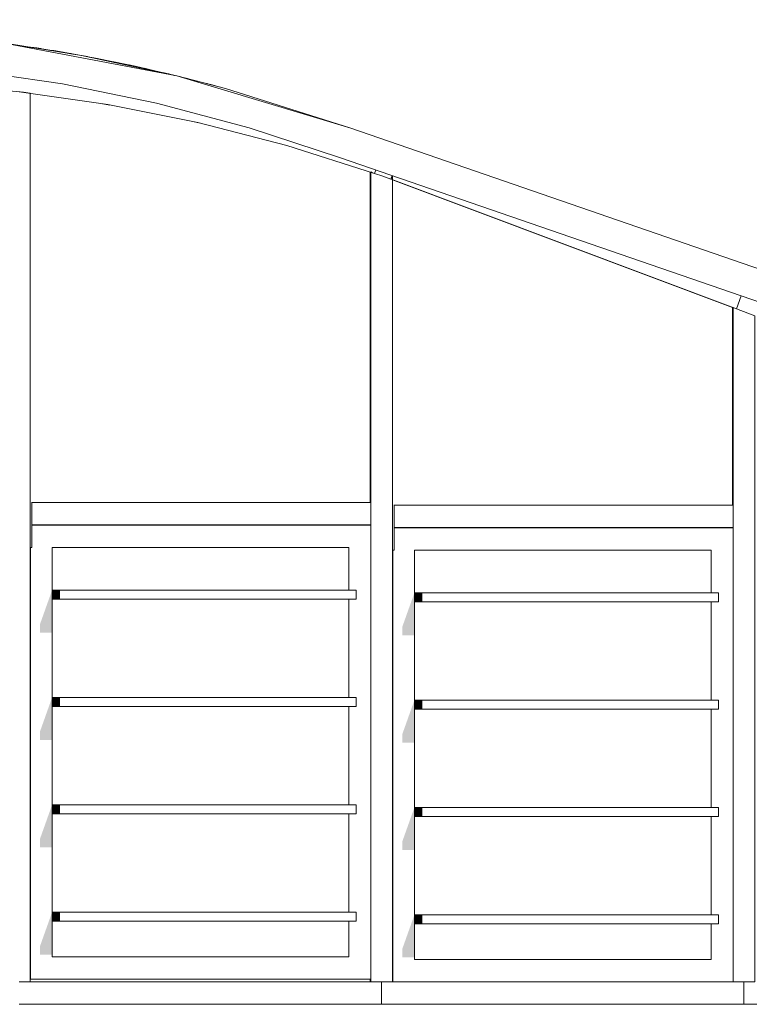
# Model space of a CAD drawing. Header units: millimetres. Extents: x 52659 to 1698020, y -10054 to 104697.
# Tile 353 of 363: x 1555009 to 1556641, y 7041 to 9242. Entities that reach past the tile are written whole.
import ezdxf

# ---------------------------------------------------------------- set-up
doc = ezdxf.new("R2010")
doc.units = ezdxf.units.MM
doc.header["$MEASUREMENT"] = 0
for name, color, linetype in [('00-00 ANCIENNE VERRIERE', 7, 'Continuous'), ('02-05 Poteau.Construction', 7, 'Continuous'), ('02-06 Poutre.Construction', 7, 'Continuous'), ('06-05 Etiquette.Texte', 7, 'Continuous'), ('A-GLAZ-CURT-OTLN.Modèle IFC', 7, 'Continuous'), ('A-GLAZ-CWMG-OTLN.Modèle IFC', 7, 'Continuous'), ('A-WALL-____-OTLN.Modèle IFC', 7, 'Continuous')]:
    doc.layers.add(name, color=color, linetype=linetype)
doc.dimstyles.new('STYLE_GENERE__4', dxfattribs={"dimtxt": 0.18, "dimasz": 145.92, "dimexe": 0.18, "dimexo": 0.0625, "dimgap": 0, "dimtad": 0, "dimtih": 1, "dimtoh": 1, "dimdec": 4, "dimzin": 0, "dimdsep": 46, "dimcen": 0.09, "dimadec": 0, "dimazin": 0, "dimtfac": 1, "dimtdec": 4, "dimtmove": 0, "dimatfit": 3, "dimldrblk": 'ARROWHEAD_1', "dimfxl": 1, "dimtolj": 1, "dimtzin": 0, "dimarcsym": 0})

# ---------------------------------------------------------------- blocks, each defined once
blk = doc.blocks.new('Élément de coupe_1336_6', base_point=(1572445.2, -2053.8))
at = {"layer": 'A-WALL-____-OTLN.Modèle IFC', "color": 7, "linetype": 'Continuous', "lineweight": 18}
blk.add_line((1558248.7, 7041), (1555818, 7041), dxfattribs=at)
blk = doc.blocks.new('Élément de coupe_1339_6', base_point=(1572445.2, -2053.8))
at = {"layer": 'A-GLAZ-CURT-OTLN.Modèle IFC', "color": 7, "linetype": 'Continuous', "lineweight": 18}
for p, q in [((1555210.2, 9051.5), (1555193.9, 9054.2)), ((1555409, 9011.7), (1555399, 9013.9)), ((1555605.6, 8961), (1555605, 8961.1)), ((1555792.5, 8163), (1555792.5, 8901.6)), ((1555792.5, 8112), (1555792.5, 8113)), ((1555792.5, 7091), (1555792.5, 7097))]:
    blk.add_line(p, q, dxfattribs=at)
blk = doc.blocks.new('Élément de coupe_1340_6', base_point=(1572445.2, -2053.8))
at = {"layer": 'A-GLAZ-CURT-OTLN.Modèle IFC', "color": 7, "linetype": 'Continuous', "lineweight": 18}
for p, q in [((1555842.3, 8884.2), (1556602.9, 8598.7)), ((1556602.9, 8598.7), (1556602.9, 8157)), ((1556602.9, 8107), (1556602.9, 8106))]:
    blk.add_line(p, q, dxfattribs=at)
blk = doc.blocks.new('Élément de coupe_1344_6', base_point=(1572445.2, -2053.8))
at = {"layer": 'A-GLAZ-CWMG-OTLN.Modèle IFC', "color": 7, "linetype": 'Continuous', "lineweight": 18}
for p, q in [((1554992.7, 9082.8), (1554983.3, 9083.8)), ((1554983.3, 9083.8), (1554983.3, 8157)), ((1555002.2, 9081.7), (1554992.7, 9082.8)), ((1555017, 9080), (1555002.2, 9081.7)), ((1555031.9, 9078.2), (1555017, 9080)), ((1555031.9, 9077.5), (1555031.9, 9078.2)), ((1555031.9, 7091), (1555031.9, 9077.5)), ((1554983.3, 8107), (1554983.3, 8106)), ((1555031.9, 7091), (1555007.6, 7091))]:
    blk.add_line(p, q, dxfattribs=at)
blk = doc.blocks.new('Élément de coupe_1345_6', base_point=(1572445.2, -2053.8))
at = {"layer": 'A-GLAZ-CWMG-OTLN.Modèle IFC', "color": 7, "linetype": 'Continuous', "lineweight": 18}
for p, q in [((1555798, 8900.3), (1555793.6, 8901.9)), ((1555793.6, 8901.9), (1555793.6, 8163)), ((1555802.4, 8898.8), (1555798, 8900.3)), ((1555820.6, 8892.4), (1555802.4, 8898.8)), ((1555820.7, 8892.4), (1555820.6, 8892.4)), ((1555838.8, 8885.9), (1555820.7, 8892.4)), ((1555820.7, 8892.4), (1555820.7, 8892.4)), ((1555838.8, 8885.9), (1555838.8, 8885.9)), ((1555839.1, 8885.8), (1555838.8, 8885.9)), ((1555841.7, 8893.6), (1555839.1, 8885.8)), ((1555842.3, 8884.6), (1555842.3, 8893.5)), ((1555842.3, 7091), (1555842.3, 8884.6)), ((1555793.6, 8113), (1555793.6, 8112)), ((1555793.6, 7097), (1555793.6, 7091)), ((1555842.3, 7091), (1555818, 7091))]:
    blk.add_line(p, q, dxfattribs=at)
blk = doc.blocks.new('Élément de coupe_1346_6', base_point=(1572445.2, -2053.8))
at = {"layer": 'A-GLAZ-CWMG-OTLN.Modèle IFC', "color": 7, "linetype": 'Continuous', "lineweight": 18}
for p, q in [((1556602.9, 8598.7), (1556604, 8598.7)), ((1556604, 8598.7), (1556604, 8157)), ((1556652.7, 8580.5), (1556611.7, 8595.9)), ((1556652.7, 8580.5), (1556652.7, 7091)), ((1556604, 8107), (1556604, 8106)), ((1556652.7, 7091), (1556628.4, 7091))]:
    blk.add_line(p, q, dxfattribs=at)
blk = doc.blocks.new('Élément de coupe_1350_6', base_point=(1572445.2, -2053.8))
at = {"layer": 'A-GLAZ-CWMG-OTLN.Modèle IFC', "color": 7, "linetype": 'Continuous', "lineweight": 18}
blk.add_line((1555838.8, 8885.9), (1555841.5, 8893.7), dxfattribs=at)
blk = doc.blocks.new('Élément de coupe_1351_6', base_point=(1572445.2, -2053.8))
at = {"layer": 'A-GLAZ-CWMG-OTLN.Modèle IFC', "color": 7, "linetype": 'Continuous', "lineweight": 18}
for p in [(1555839.1, 8885.8), (1556622, 8625)]:
    blk.add_line(p, (1556611.7, 8595.9), dxfattribs=at)
blk = doc.blocks.new('Élément de coupe_1355_6', base_point=(1572445.2, -2053.8))
at = {"layer": 'A-GLAZ-CWMG-OTLN.Modèle IFC', "color": 7, "linetype": 'Continuous', "lineweight": 18}
for p, q in [((1555793.6, 7091), (1555031.9, 7091)), ((1555818, 7091), (1555793.6, 7091)), ((1555818, 7041), (1555818, 7091)), ((1555818, 7041), (1555007.6, 7041))]:
    blk.add_line(p, q, dxfattribs=at)
blk = doc.blocks.new('Élément de coupe_1356_6', base_point=(1572445.2, -2053.8))
at = {"layer": 'A-GLAZ-CWMG-OTLN.Modèle IFC', "color": 7, "linetype": 'Continuous', "lineweight": 18}
for p, q in [((1555842.8, 7091), (1555842.3, 7091)), ((1556628.4, 7091), (1556604, 7091)), ((1556628.4, 7041), (1556628.4, 7091))]:
    blk.add_line(p, q, dxfattribs=at)
blk = doc.blocks.new('Élément de coupe_1362_6', base_point=(1572445.2, -2053.8))
at = {"layer": 'A-GLAZ-CWMG-OTLN.Modèle IFC', "color": 7, "linetype": 'Continuous', "lineweight": 18}
for p, q in [((1555002.2, 9081.7), (1555205.5, 9052.7)), ((1555205.5, 9052.7), (1555407.1, 9012.5)), ((1555407.1, 9012.5), (1555606.2, 8961.1)), ((1555606.2, 8961.1), (1555802.4, 8898.8)), ((1555802.3, 8898.8), (1555802.4, 8898.8)), ((1555802.4, 8898.8), (1555804.8, 8906.4))]:
    blk.add_line(p, q, dxfattribs=at)
blk = doc.blocks.new('Élément de coupe_1373_6', base_point=(1572445.2, -2053.8))
at = {"layer": '00-00 ANCIENNE VERRIERE', "color": 7, "linetype": 'Continuous', "lineweight": 18}
for p, q in [((1555146.5, 9162.4), (1554961.5, 9191.8)), ((1554961.5, 9191.8), (1555360.3, 9116.6)), ((1555009.4, 9184.2), (1555062.8, 9176.8)), ((1555029.9, 9180.9), (1555062.8, 9176.8)), ((1555033.6, 9180.8), (1555047.1, 9179.3)), ((1555047.1, 9179.3), (1555056.4, 9177.7)), ((1555062.8, 9176.8), (1555124.5, 9165.9)), ((1555093, 9170.9), (1555062.8, 9176.8)), ((1555084.6, 9173.2), (1555076.1, 9174.5)), ((1555084.6, 9173.2), (1555097.4, 9171)), ((1555092.3, 9171.6), (1555092.1, 9171.6)), ((1555099.3, 9170.7), (1555092.1, 9171.6)), ((1555099.3, 9170.7), (1555093.3, 9171.4)), ((1555126.4, 9165.6), (1555099.3, 9170.7)), ((1555100.4, 9170.6), (1555099.3, 9170.7)), ((1555101.5, 9170.4), (1555100.4, 9170.6)), ((1555101.5, 9170.4), (1555103.2, 9170)), ((1555146.4, 9162.4), (1555101.5, 9170.4)), ((1555108.4, 9169.1), (1555109.7, 9169)), ((1555109.7, 9169), (1555111.6, 9168.6)), ((1555123.9, 9166.5), (1555121.4, 9166.8)), ((1555126.2, 9166), (1555123.9, 9166.5)), ((1555360.3, 9116.6), (1555146.5, 9162.4)), ((1555146.5, 9162.4), (1555266.7, 9138.2)), ((1555147, 9162.3), (1555146.7, 9162.3)), ((1555147, 9162.3), (1555160.3, 9159.8)), ((1555147.4, 9162.2), (1555147, 9162.3)), ((1555153.5, 9161), (1555154.1, 9161)), ((1555154.1, 9160.9), (1555154.2, 9160.9)), ((1555160.3, 9159.8), (1555154.2, 9160.9)), ((1555160.3, 9159.8), (1555164.2, 9158.9)), ((1555160.7, 9159.5), (1555174, 9157.2)), ((1555164.3, 9158.8), (1555182.3, 9155.6)), ((1555174, 9157.2), (1555168.9, 9158)), ((1555182.3, 9155.6), (1555174, 9157.2)), ((1555175.1, 9157), (1555175, 9157)), ((1555175.1, 9157), (1555175.1, 9157)), ((1555197.6, 9152.1), (1555182.3, 9155.6)), ((1555236.5, 9144.4), (1555185.6, 9154.8)), ((1555220.4, 9147.5), (1555188, 9154.3)), ((1555247.9, 9142.3), (1555218.8, 9147.8)), ((1555247.9, 9142.3), (1555231.6, 9145.3)), ((1555247.9, 9142.3), (1555256.5, 9140.3)), ((1555261.7, 9139.3), (1555253, 9141.1)), ((1555262.7, 9139), (1555261.7, 9139.3)), ((1555261.7, 9139.3), (1555263.7, 9138.8)), ((1555315.4, 9126.2), (1555266.7, 9138.2)), ((1555323.4, 9125.4), (1555266.7, 9138.2)), ((1555104, 9098.9), (1554891.6, 9130)), ((1555293.2, 9132.3), (1555286.6, 9133.7)), ((1555288.9, 9133.2), (1555293.2, 9132.3)), ((1555310.2, 9128.4), (1555293.2, 9132.3)), ((1555323.4, 9125.4), (1555334.6, 9122.1)), ((1555350.1, 9118.8), (1555323.4, 9125.4)), ((1555340.5, 9121.4), (1555328.8, 9124.1)), ((1555341.3, 9121.2), (1555335.8, 9122.3)), ((1555341.3, 9121.2), (1555336.5, 9122.2)), ((1555354.9, 9117.8), (1555341.3, 9121.2)), ((1555343.8, 9120.6), (1555342.1, 9121)), ((1555343.8, 9120.6), (1555343, 9120.8)), ((1555355.6, 9117.6), (1555343.8, 9120.6)), ((1555360.3, 9116.6), (1555749, 8999.6)), ((1555468.9, 9088.4), (1555360.3, 9116.6)), ((1555314.3, 9055.7), (1555104, 9098.9)), ((1555373.9, 9113.1), (1555384.2, 9110.7)), ((1555376.6, 9112.4), (1555384.2, 9110.7)), ((1555384.2, 9110.7), (1555390.7, 9108.7)), ((1555390.3, 9108.9), (1555390.2, 9108.9)), ((1555396.9, 9107.2), (1555390.3, 9108.8)), ((1555426.6, 9099.8), (1555391.1, 9108.6)), ((1555397.2, 9107.1), (1555396.9, 9107.2)), ((1555434.5, 9097.4), (1555426.6, 9099.8)), ((1555427.8, 9099.4), (1555429, 9099.2)), ((1555429, 9099.2), (1555438.8, 9096.6)), ((1555429, 9099.2), (1555445.6, 9094.7)), ((1555446.3, 9094.6), (1555433.7, 9097.6)), ((1555436, 9097.3), (1555435.8, 9097.4)), ((1555436.1, 9097.3), (1555436, 9097.3)), ((1555436, 9097.3), (1555436, 9097.3)), ((1555437.6, 9096.9), (1555437.6, 9096.9)), ((1555437.7, 9096.9), (1555437.6, 9096.9)), ((1555446.1, 9094.6), (1555438.8, 9096.6)), ((1555438.8, 9096.6), (1555439.3, 9096.4)), ((1555451.5, 9092.9), (1555446.3, 9094.6)), ((1555446.3, 9094.6), (1555453.8, 9092.6)), ((1555451, 9093.3), (1555451, 9093.3)), ((1555453.8, 9092.6), (1555457.5, 9091.4)), ((1555468.9, 9088.4), (1555749, 8999.6)), ((1555521.8, 9000.5), (1555314.3, 9055.7)), ((1555725.7, 8933.6), (1555521.8, 9000.5)), ((1555749, 8999.6), (1558585.4, 8022.9)), ((1558562.6, 7956.8), (1555725.7, 8933.6))]:
    blk.add_line(p, q, dxfattribs=at)
blk = doc.blocks.new('Élément de coupe_1383_6', base_point=(1572445.2, -2053.8))
at = {"layer": '02-06 Poutre.Construction', "linetype": 'Continuous', "lineweight": 0, "true_color": 0x000000}
blk.add_hatch(color=18, dxfattribs=at).paths.add_polyline_path([(1555846.4, 8106), (1555845.2, 8106), (1555845.2, 8056), (1555846.4, 8056)])
at = {"layer": '02-06 Poutre.Construction', "color": 7, "linetype": 'Continuous', "lineweight": 9}
for p, q in [((1555846.4, 8106), (1555845.2, 8106)), ((1556604, 8106), (1555846.4, 8106)), ((1555846.4, 8056), (1555846.4, 8106)), ((1556604, 8056), (1556604, 8106)), ((1556555.4, 8056), (1555891.4, 8056))]:
    blk.add_line(p, q, dxfattribs=at)
blk = doc.blocks.new('Élément de coupe_1384_6', base_point=(1572445.2, -2053.8))
at = {"layer": '02-06 Poutre.Construction', "linetype": 'Continuous', "lineweight": 0, "true_color": 0x000000}
blk.add_hatch(color=18, dxfattribs=at).paths.add_polyline_path([(1555891.4, 7961), (1555891.4, 7941), (1555907.7, 7941), (1555907.7, 7961)])
at = {"layer": '02-06 Poutre.Construction', "color": 7, "linetype": 'Continuous', "lineweight": 9}
for p, q in [((1555907.7, 7961), (1555891.4, 7961)), ((1556571.7, 7961), (1555907.7, 7961)), ((1555907.7, 7941), (1555907.7, 7961)), ((1556571.7, 7941), (1556571.7, 7961)), ((1555891.4, 7941), (1555907.7, 7941)), ((1556571.7, 7941), (1555907.7, 7941))]:
    blk.add_line(p, q, dxfattribs=at)
blk = doc.blocks.new('Élément de coupe_1385_6', base_point=(1572445.2, -2053.8))
at = {"layer": '02-06 Poutre.Construction', "linetype": 'Continuous', "lineweight": 0, "true_color": 0x000000}
blk.add_hatch(color=18, dxfattribs=at).paths.add_polyline_path([(1555891.4, 7721), (1555891.4, 7701), (1555907.7, 7701), (1555907.7, 7721)])
at = {"layer": '02-06 Poutre.Construction', "color": 7, "linetype": 'Continuous', "lineweight": 9}
for p, q in [((1555907.7, 7721), (1555891.4, 7721)), ((1556571.7, 7721), (1555907.7, 7721)), ((1555907.7, 7701), (1555907.7, 7721)), ((1556571.7, 7701), (1556571.7, 7721)), ((1555891.4, 7701), (1555907.7, 7701)), ((1556571.7, 7701), (1555907.7, 7701))]:
    blk.add_line(p, q, dxfattribs=at)
blk = doc.blocks.new('Élément de coupe_1386_6', base_point=(1572445.2, -2053.8))
at = {"layer": '02-06 Poutre.Construction', "linetype": 'Continuous', "lineweight": 0, "true_color": 0x000000}
blk.add_hatch(color=18, dxfattribs=at).paths.add_polyline_path([(1555842.3, 7141), (1555842.3, 7091), (1555842.8, 7091), (1555842.8, 7141)])
at = {"layer": '02-06 Poutre.Construction', "color": 7, "linetype": 'Continuous', "lineweight": 9}
for p, q in [((1555842.8, 7091), (1555842.8, 7141)), ((1556555.4, 7141), (1555891.4, 7141)), ((1556604, 7091), (1556604, 7141)), ((1556604, 7091), (1555842.8, 7091))]:
    blk.add_line(p, q, dxfattribs=at)
blk = doc.blocks.new('Élément de coupe_1387_6', base_point=(1572445.2, -2053.8))
at = {"layer": '02-06 Poutre.Construction', "linetype": 'Continuous', "lineweight": 0, "true_color": 0x000000}
blk.add_hatch(color=18, dxfattribs=at).paths.add_polyline_path([(1555846.4, 8157), (1555845.2, 8157), (1555845.2, 8107), (1555846.4, 8107)])
at = {"layer": '02-06 Poutre.Construction', "color": 7, "linetype": 'Continuous', "lineweight": 9}
for p, q in [((1555846.4, 8157), (1555845.2, 8157)), ((1556604, 8157), (1555846.4, 8157)), ((1555846.4, 8107), (1555846.4, 8157)), ((1556604, 8107), (1556604, 8157)), ((1555845.2, 8107), (1555846.4, 8107)), ((1556604, 8107), (1555846.4, 8107))]:
    blk.add_line(p, q, dxfattribs=at)
blk = doc.blocks.new('Élément de coupe_1388_6', base_point=(1572445.2, -2053.8))
at = {"layer": '02-05 Poteau.Construction', "linetype": 'Continuous', "lineweight": 0, "true_color": 0x000000}
for points in [[(1556554.3, 8056), (1556554.3, 7961), (1556555.4, 7961), (1556555.4, 8056)], [(1556555.4, 7941), (1556554.3, 7941), (1556554.3, 7721), (1556555.4, 7721)], [(1556554.3, 7481), (1556555.4, 7481), (1556555.4, 7701), (1556554.3, 7701)], [(1556554.3, 7461), (1556554.3, 7241), (1556555.4, 7241), (1556555.4, 7461)], [(1556554.3, 7141), (1556555.4, 7141), (1556555.4, 7221), (1556554.3, 7221)]]:
    blk.add_hatch(color=18, dxfattribs=at).paths.add_polyline_path(points)
at = {"layer": '02-05 Poteau.Construction', "color": 7, "linetype": 'Continuous', "lineweight": 9}
for p, q in [((1556555.4, 7961), (1556555.4, 8056)), ((1556604, 7141), (1556604, 8056)), ((1556555.4, 7721), (1556555.4, 7941)), ((1556555.4, 7481), (1556555.4, 7701)), ((1556555.4, 7241), (1556555.4, 7461)), ((1556555.4, 7141), (1556555.4, 7221))]:
    blk.add_line(p, q, dxfattribs=at)
blk = doc.blocks.new('Élément de coupe_1389_6', base_point=(1572445.2, -2053.8))
at = {"layer": '02-05 Poteau.Construction', "linetype": 'Continuous', "lineweight": 0, "true_color": 0x000000}
for points in [[(1555842.8, 8056), (1555842.3, 8056), (1555842.3, 7141), (1555842.8, 7141)], [(1555891.4, 7961), (1555864.6, 7885.8), (1555864.6, 7865.8), (1555891.4, 7865.8)], [(1555864.6, 7625.8), (1555891.4, 7625.8), (1555891.4, 7721), (1555864.6, 7645.8)], [(1555864.6, 7385.8), (1555891.4, 7385.8), (1555891.4, 7481), (1555864.6, 7405.8)], [(1555864.6, 7165.7), (1555864.6, 7145.8), (1555891.4, 7145.8), (1555891.4, 7241)]]:
    blk.add_hatch(color=18, dxfattribs=at).paths.add_polyline_path(points)
at = {"layer": '02-05 Poteau.Construction', "color": 7, "linetype": 'Continuous', "lineweight": 9}
for p, q in [((1555842.3, 8056), (1555842.8, 8056)), ((1555842.8, 8056), (1555846.4, 8056)), ((1555842.8, 7141), (1555842.8, 8056)), ((1555891.4, 7961), (1555891.4, 8056)), ((1555891.4, 7941), (1555891.4, 7961)), ((1555891.4, 7721), (1555891.4, 7941)), ((1555891.4, 7701), (1555891.4, 7721)), ((1555891.4, 7481), (1555891.4, 7701)), ((1555891.4, 7461), (1555891.4, 7481)), ((1555891.4, 7241), (1555891.4, 7461)), ((1555891.4, 7221), (1555891.4, 7241)), ((1555891.4, 7141), (1555891.4, 7221)), ((1555842.3, 7141), (1555842.8, 7141))]:
    blk.add_line(p, q, dxfattribs=at)
blk = doc.blocks.new('Élément de coupe_1417_6', base_point=(1572445.2, -2053.8))
at = {"layer": '02-06 Poutre.Construction', "linetype": 'Continuous', "lineweight": 0, "true_color": 0x000000}
blk.add_hatch(color=18, dxfattribs=at).paths.add_polyline_path([(1555891.4, 7481), (1555891.4, 7461), (1555907.7, 7461), (1555907.7, 7481)])
at = {"layer": '02-06 Poutre.Construction', "color": 7, "linetype": 'Continuous', "lineweight": 9}
for p, q in [((1555907.7, 7481), (1555891.4, 7481)), ((1556571.7, 7481), (1555907.7, 7481)), ((1555907.7, 7461), (1555907.7, 7481)), ((1556571.7, 7461), (1556571.7, 7481)), ((1555891.4, 7461), (1555907.7, 7461)), ((1556571.7, 7461), (1555907.7, 7461))]:
    blk.add_line(p, q, dxfattribs=at)
blk = doc.blocks.new('Élément de coupe_1418_6', base_point=(1572445.2, -2053.8))
at = {"layer": '02-06 Poutre.Construction', "linetype": 'Continuous', "lineweight": 0, "true_color": 0x000000}
blk.add_hatch(color=18, dxfattribs=at).paths.add_polyline_path([(1555891.4, 7241), (1555891.4, 7221), (1555907.7, 7221), (1555907.7, 7241)])
at = {"layer": '02-06 Poutre.Construction', "color": 7, "linetype": 'Continuous', "lineweight": 9}
for p, q in [((1555907.7, 7241), (1555891.4, 7241)), ((1555891.4, 7221), (1555907.7, 7221)), ((1556571.7, 7241), (1555907.7, 7241)), ((1555907.7, 7221), (1555907.7, 7241)), ((1556571.7, 7221), (1555907.7, 7221)), ((1556571.7, 7221), (1556571.7, 7241))]:
    blk.add_line(p, q, dxfattribs=at)
blk = doc.blocks.new('Élément de coupe_1419_6', base_point=(1572445.2, -2053.8))
at = {"layer": '02-06 Poutre.Construction', "linetype": 'Continuous', "lineweight": 0, "true_color": 0x000000}
blk.add_hatch(color=18, dxfattribs=at).paths.add_polyline_path([(1555034.9, 8062), (1555036, 8062), (1555036, 8112), (1555034.9, 8112)])
at = {"layer": '02-06 Poutre.Construction', "color": 7, "linetype": 'Continuous', "lineweight": 9}
for p, q in [((1555036, 8112), (1555034.9, 8112)), ((1555793.6, 8112), (1555036, 8112)), ((1555036, 8062), (1555036, 8112)), ((1555793.6, 8062), (1555793.6, 8112)), ((1555745, 8062), (1555081, 8062))]:
    blk.add_line(p, q, dxfattribs=at)
blk = doc.blocks.new('Élément de coupe_1420_6', base_point=(1572445.2, -2053.8))
at = {"layer": '02-06 Poutre.Construction', "linetype": 'Continuous', "lineweight": 0, "true_color": 0x000000}
blk.add_hatch(color=18, dxfattribs=at).paths.add_polyline_path([(1555081, 7967), (1555081, 7947), (1555097.3, 7947), (1555097.3, 7967)])
at = {"layer": '02-06 Poutre.Construction', "color": 7, "linetype": 'Continuous', "lineweight": 9}
for p, q in [((1555097.3, 7967), (1555081, 7967)), ((1555761.3, 7967), (1555097.3, 7967)), ((1555097.3, 7947), (1555097.3, 7967)), ((1555761.3, 7947), (1555761.3, 7967)), ((1555081, 7947), (1555097.3, 7947)), ((1555761.3, 7947), (1555097.3, 7947))]:
    blk.add_line(p, q, dxfattribs=at)
blk = doc.blocks.new('Élément de coupe_1421_6', base_point=(1572445.2, -2053.8))
at = {"layer": '02-06 Poutre.Construction', "linetype": 'Continuous', "lineweight": 0, "true_color": 0x000000}
blk.add_hatch(color=18, dxfattribs=at).paths.add_polyline_path([(1555081, 7727), (1555081, 7707), (1555097.3, 7707), (1555097.3, 7727)])
at = {"layer": '02-06 Poutre.Construction', "color": 7, "linetype": 'Continuous', "lineweight": 9}
for p, q in [((1555097.3, 7727), (1555081, 7727)), ((1555761.3, 7727), (1555097.3, 7727)), ((1555097.3, 7707), (1555097.3, 7727)), ((1555761.3, 7707), (1555761.3, 7727)), ((1555081, 7707), (1555097.3, 7707)), ((1555761.3, 7707), (1555097.3, 7707))]:
    blk.add_line(p, q, dxfattribs=at)
blk = doc.blocks.new('Élément de coupe_1422_6', base_point=(1572445.2, -2053.8))
at = {"layer": '02-06 Poutre.Construction', "linetype": 'Continuous', "lineweight": 0, "true_color": 0x000000}
blk.add_hatch(color=18, dxfattribs=at).paths.add_polyline_path([(1555031.9, 7097), (1555032.4, 7097), (1555032.4, 7147), (1555031.9, 7147)])
at = {"layer": '02-06 Poutre.Construction', "color": 7, "linetype": 'Continuous', "lineweight": 9}
for p, q in [((1555032.4, 7097), (1555032.4, 7147)), ((1555745, 7147), (1555081, 7147)), ((1555793.6, 7097), (1555793.6, 7147)), ((1555031.9, 7097), (1555032.4, 7097)), ((1555793.6, 7097), (1555032.4, 7097))]:
    blk.add_line(p, q, dxfattribs=at)
blk = doc.blocks.new('Élément de coupe_1423_6', base_point=(1572445.2, -2053.8))
at = {"layer": '02-06 Poutre.Construction', "linetype": 'Continuous', "lineweight": 0, "true_color": 0x000000}
blk.add_hatch(color=18, dxfattribs=at).paths.add_polyline_path([(1555036, 8163), (1555034.9, 8163), (1555034.9, 8113), (1555036, 8113)])
at = {"layer": '02-06 Poutre.Construction', "color": 7, "linetype": 'Continuous', "lineweight": 9}
for p, q in [((1555036, 8163), (1555034.9, 8163)), ((1555793.6, 8163), (1555036, 8163)), ((1555036, 8113), (1555036, 8163)), ((1555793.6, 8113), (1555793.6, 8163)), ((1555034.9, 8113), (1555036, 8113)), ((1555793.6, 8113), (1555036, 8113))]:
    blk.add_line(p, q, dxfattribs=at)
blk = doc.blocks.new('Élément de coupe_1424_6', base_point=(1572445.2, -2053.8))
at = {"layer": '02-06 Poutre.Construction', "linetype": 'Continuous', "lineweight": 0, "true_color": 0x000000}
blk.add_hatch(color=18, dxfattribs=at).paths.add_polyline_path([(1555081, 7487), (1555081, 7467), (1555097.3, 7467), (1555097.3, 7487)])
at = {"layer": '02-06 Poutre.Construction', "color": 7, "linetype": 'Continuous', "lineweight": 9}
for p, q in [((1555097.3, 7487), (1555081, 7487)), ((1555761.3, 7487), (1555097.3, 7487)), ((1555097.3, 7467), (1555097.3, 7487)), ((1555761.3, 7467), (1555761.3, 7487)), ((1555081, 7467), (1555097.3, 7467)), ((1555761.3, 7467), (1555097.3, 7467))]:
    blk.add_line(p, q, dxfattribs=at)
blk = doc.blocks.new('Élément de coupe_1425_6', base_point=(1572445.2, -2053.8))
at = {"layer": '02-06 Poutre.Construction', "linetype": 'Continuous', "lineweight": 0, "true_color": 0x000000}
blk.add_hatch(color=18, dxfattribs=at).paths.add_polyline_path([(1555081, 7247), (1555081, 7227), (1555097.3, 7227), (1555097.3, 7247)])
at = {"layer": '02-06 Poutre.Construction', "color": 7, "linetype": 'Continuous', "lineweight": 9}
for p, q in [((1555097.3, 7247), (1555081, 7247)), ((1555761.3, 7247), (1555097.3, 7247)), ((1555097.3, 7227), (1555097.3, 7247)), ((1555761.3, 7227), (1555761.3, 7247)), ((1555081, 7227), (1555097.3, 7227)), ((1555761.3, 7227), (1555097.3, 7227))]:
    blk.add_line(p, q, dxfattribs=at)
blk = doc.blocks.new('Élément de coupe_1426_6', base_point=(1572445.2, -2053.8))
at = {"layer": '02-05 Poteau.Construction', "linetype": 'Continuous', "lineweight": 0, "true_color": 0x000000}
for points in [[(1555743.9, 7967), (1555745, 7967), (1555745, 8062), (1555743.9, 8062)], [(1555743.9, 7947), (1555743.9, 7727), (1555745, 7727), (1555745, 7947)], [(1555743.9, 7707), (1555743.9, 7487), (1555745, 7487), (1555745, 7707)], [(1555743.9, 7467), (1555743.9, 7247), (1555745, 7247), (1555745, 7467)], [(1555743.9, 7227), (1555743.9, 7147), (1555745, 7147), (1555745, 7227)]]:
    blk.add_hatch(color=18, dxfattribs=at).paths.add_polyline_path(points)
at = {"layer": '02-05 Poteau.Construction', "color": 7, "linetype": 'Continuous', "lineweight": 9}
for p, q in [((1555745, 7967), (1555745, 8062)), ((1555793.6, 7147), (1555793.6, 8062)), ((1555745, 7727), (1555745, 7947)), ((1555745, 7487), (1555745, 7707)), ((1555745, 7247), (1555745, 7467)), ((1555745, 7147), (1555745, 7227))]:
    blk.add_line(p, q, dxfattribs=at)
blk = doc.blocks.new('Élément de coupe_1427_6', base_point=(1572445.2, -2053.8))
at = {"layer": '02-05 Poteau.Construction', "linetype": 'Continuous', "lineweight": 0, "true_color": 0x000000}
for points in [[(1555031.9, 7147), (1555032.4, 7147), (1555032.4, 8062), (1555031.9, 8062)], [(1555054.2, 7871.7), (1555081, 7871.7), (1555081, 7967), (1555054.2, 7891.7)], [(1555054.2, 7631.7), (1555081, 7631.7), (1555081, 7727), (1555054.2, 7651.7)], [(1555081, 7487), (1555054.2, 7411.7), (1555054.2, 7391.7), (1555081, 7391.7)], [(1555054.2, 7171.7), (1555054.2, 7151.7), (1555081, 7151.7), (1555081, 7247)]]:
    blk.add_hatch(color=18, dxfattribs=at).paths.add_polyline_path(points)
at = {"layer": '02-05 Poteau.Construction', "color": 7, "linetype": 'Continuous', "lineweight": 9}
for p, q in [((1555031.9, 8062), (1555032.4, 8062)), ((1555032.4, 8062), (1555036, 8062)), ((1555032.4, 7147), (1555032.4, 8062)), ((1555081, 7967), (1555081, 8062)), ((1555081, 7947), (1555081, 7967)), ((1555081, 7727), (1555081, 7947)), ((1555081, 7707), (1555081, 7727)), ((1555081, 7487), (1555081, 7707)), ((1555081, 7467), (1555081, 7487)), ((1555081, 7247), (1555081, 7467)), ((1555081, 7227), (1555081, 7247)), ((1555081, 7147), (1555081, 7227)), ((1555031.9, 7147), (1555032.4, 7147))]:
    blk.add_line(p, q, dxfattribs=at)
blk = doc.blocks.new('ARROWHEAD_1')
at = {"color": 0, "linetype": 'Continuous', "lineweight": 0}
blk.add_line((0, 0), (-1, 0), dxfattribs=at)
blk.add_circle((0, 0), 0.25, dxfattribs=at)

msp = doc.modelspace()

# ---------------------------------------------------------------- block references
at = {"layer": '00-00 ANCIENNE VERRIERE', "lineweight": 0}
msp.add_blockref('Élément de coupe_1373_6', (1572445.23, -2053.764), dxfattribs=at)
at = {"layer": '02-05 Poteau.Construction', "lineweight": 0}
for name in ['Élément de coupe_1427_6', 'Élément de coupe_1426_6', 'Élément de coupe_1389_6', 'Élément de coupe_1388_6']:
    msp.add_blockref(name, (1572445.23, -2053.764), dxfattribs=at)
at = {"layer": '02-06 Poutre.Construction', "lineweight": 0}
for name in ['Élément de coupe_1423_6', 'Élément de coupe_1387_6', 'Élément de coupe_1419_6', 'Élément de coupe_1383_6', 'Élément de coupe_1420_6', 'Élément de coupe_1384_6', 'Élément de coupe_1421_6', 'Élément de coupe_1385_6', 'Élément de coupe_1424_6', 'Élément de coupe_1417_6', 'Élément de coupe_1425_6', 'Élément de coupe_1418_6', 'Élément de coupe_1422_6', 'Élément de coupe_1386_6']:
    msp.add_blockref(name, (1572445.23, -2053.764), dxfattribs=at)
at = {"layer": 'A-GLAZ-CURT-OTLN.Modèle IFC', "lineweight": 0}
for name in ['Élément de coupe_1339_6', 'Élément de coupe_1340_6']:
    msp.add_blockref(name, (1572445.23, -2053.764), dxfattribs=at)
at = {"layer": 'A-GLAZ-CWMG-OTLN.Modèle IFC', "lineweight": 0}
for name in ['Élément de coupe_1344_6', 'Élément de coupe_1362_6', 'Élément de coupe_1345_6', 'Élément de coupe_1350_6', 'Élément de coupe_1351_6', 'Élément de coupe_1346_6', 'Élément de coupe_1355_6', 'Élément de coupe_1356_6']:
    msp.add_blockref(name, (1572445.23, -2053.764), dxfattribs=at)
at = {"layer": 'A-WALL-____-OTLN.Modèle IFC', "lineweight": 0}
msp.add_blockref('Élément de coupe_1336_6', (1572445.23, -2053.764), dxfattribs=at)

# ---------------------------------------------------------------- leaders
at = {"layer": '06-05 Etiquette.Texte', "color": 7, "linetype": 'Continuous', "lineweight": 9, "annotation_type": 0, "has_hookline": 1, "hookline_direction": 0, "text_width": 4333.333}
msp.add_leader([(1554739.823, 7810.998), (1554593.903, 10573.4), (1554739.823, 10573.4)], dimstyle='STYLE_GENERE__4', dxfattribs=at)

doc.saveas('drawing.dxf')
